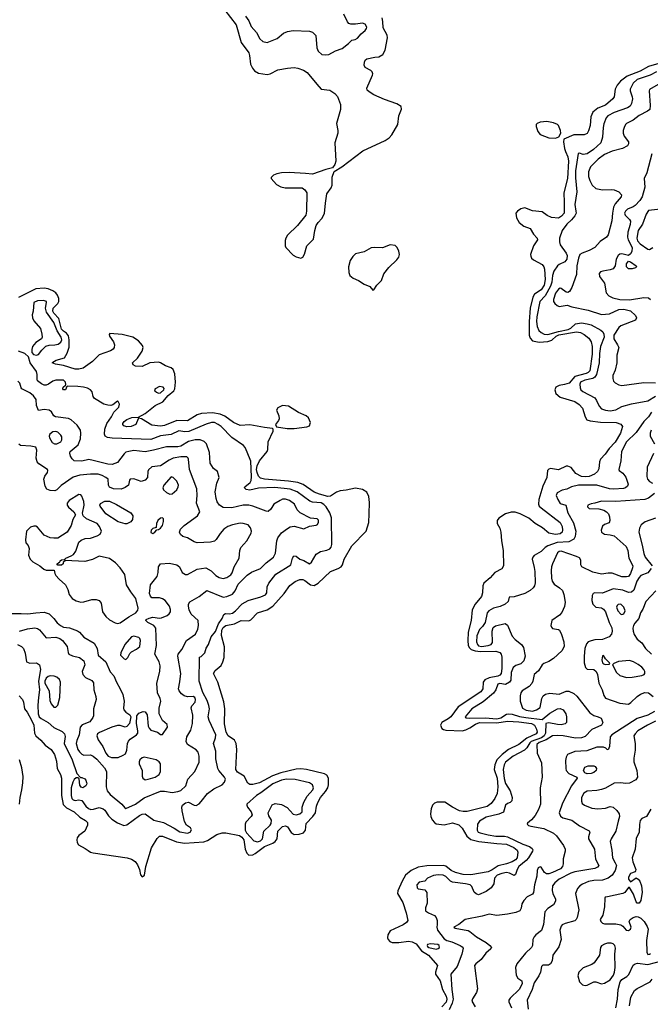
# Model space of a CAD drawing. Extents: x 1173029 to 1307123, y 522559 to 678521.
# Tile 376 of 623: x 1264659 to 1271222, y 566622 to 576867. Entities that reach past the tile are written whole.
import ezdxf

# ---------------------------------------------------------------- set-up
doc = ezdxf.new("R2010")
doc.units = 0

msp = doc.modelspace()

# ---------------------------------------------------------------- linework, layer by layer
at = {"layer": '0CON10XD'}
for points in [[(1266794, 576965), (1266910, 576815), (1266965, 576631), (1267043, 576523), (1267052, 576495), (1267060, 576405), (1267082, 576362), (1267104, 576335), (1267145, 576310), (1267235, 576295), (1267266, 576304), (1267345, 576344), (1267445, 576363), (1267515, 576368), (1267555, 576362), (1267613, 576343), (1267649, 576319), (1267752, 576195), (1267795, 576145), (1267885, 576132), (1267940, 576100), (1267965, 576066), (1267996, 575986), (1267997, 575933), (1267956, 575785), (1267971, 575715), (1267969, 575685), (1267937, 575585), (1267948, 575395), (1267940, 575360), (1267913, 575327), (1267845, 575309), (1267705, 575258), (1267635, 575268), (1267465, 575276), (1267385, 575274), (1267335, 575263), (1267302, 575248), (1267276, 575225), (1267276, 575215), (1267332, 575152), (1267375, 575128), (1267422, 575118), (1267598, 575118), (1267627, 575097), (1267647, 575065), (1267645, 574875), (1267636, 574834), (1267549, 574725), (1267447, 574625), (1267428, 574595), (1267421, 574569), (1267422, 574515), (1267429, 574495), (1267505, 574417), (1267535, 574398), (1267585, 574387), (1267605, 574396), (1267622, 574428), (1267647, 574515), (1267716, 574584), (1267729, 574675), (1267745, 574725), (1267764, 574756), (1267805, 574797), (1267831, 574849), (1267842, 574958), (1267856, 575055), (1267901, 575119), (1267911, 575145), (1267912, 575228), (1267933, 575287), (1268010, 575335), (1268229, 575501), (1268461, 575609), (1268504, 575636), (1268532, 575668), (1268596, 575775), (1268604, 575866), (1268633, 575935), (1268628, 575965), (1268585, 575993), (1268457, 576037), (1268345, 576086), (1268295, 576117)], [(1267008, 576905), (1267042, 576855), (1267069, 576795), (1267125, 576732), (1267157, 576667), (1267190, 576640), (1267235, 576630), (1267338, 576672), (1267405, 576727), (1267445, 576745), (1267505, 576753), (1267675, 576749), (1267706, 576736), (1267742, 576702), (1267750, 576575), (1267765, 576539), (1267803, 576505), (1267845, 576500), (1267877, 576503), (1267945, 576542), (1268015, 576567), (1268080, 576620), (1268115, 576653), (1268149, 576661), (1268175, 576676), (1268211, 576719), (1268255, 576756), (1268269, 576775), (1268270, 576790), (1268255, 576819), (1268225, 576832), (1268155, 576821), (1268105, 576820), (1268085, 576827), (1268069, 576845), (1268031, 576925)], [(1268295, 576117), (1268276, 576135), (1268271, 576155), (1268332, 576288), (1268334, 576305), (1268327, 576325), (1268315, 576337), (1268255, 576370), (1268244, 576395), (1268246, 576425), (1268255, 576444), (1268272, 576458), (1268355, 576478), (1268398, 576482), (1268439, 576505), (1268461, 576549), (1268488, 576678), (1268484, 576705), (1268443, 576783), (1268439, 576849), (1268430, 576885)], [(1271359, 576425), (1271205, 576381), (1271115, 576331), (1270982, 576278)], [(1270982, 576278), (1270913, 576227), (1270876, 576184), (1270855, 576145), (1270847, 576065), (1270833, 576045), (1270755, 575979), (1270675, 575945), (1270624, 575906), (1270602, 575855), (1270595, 575765), (1270579, 575711), (1270565, 575684), (1270535, 575669), (1270425, 575670), (1270323, 575625), (1270319, 575595), (1270330, 575525), (1270338, 575495), (1270365, 575439), (1270371, 575395), (1270359, 575215), (1270322, 575065), (1270327, 574967), (1270324, 574855), (1270299, 574821), (1270265, 574803), (1270195, 574810), (1270150, 574830), (1270095, 574867), (1269995, 574878), (1269915, 574909), (1269875, 574900), (1269839, 574875), (1269822, 574855), (1269830, 574805), (1269858, 574755), (1269905, 574720), (1269973, 574693), (1270006, 574636), (1270044, 574595), (1270048, 574575), (1270005, 574515), (1269976, 574425), (1269977, 574405), (1269987, 574385), (1270005, 574369), (1270098, 574318), (1270114, 574294), (1270121, 574271), (1270129, 574165), (1270117, 574105), (1270085, 574055), (1270018, 574012), (1270000, 573980), (1269973, 573867), (1269960, 573725), (1269962, 573585), (1269973, 573553), (1269995, 573527), (1270065, 573510), (1270155, 573517), (1270197, 573533), (1270244, 573575), (1270271, 573589), (1270455, 573618), (1270495, 573611), (1270535, 573592), (1270582, 573552), (1270606, 573515), (1270617, 573465), (1270617, 573385), (1270592, 573215), (1270574, 573196), (1270555, 573186), (1270437, 573153), (1270376, 573084), (1270329, 573071), (1270275, 573061), (1270238, 573042), (1270227, 573015), (1270239, 572979), (1270285, 572939), (1270435, 572895), (1270483, 572863), (1270516, 572825), (1270543, 572733), (1270563, 572703), (1270595, 572692), (1270705, 572679), (1270866, 572676), (1270917, 572657), (1270932, 572635), (1270913, 572565), (1270858, 572472), (1270794, 572406), (1270753, 572347), (1270704, 572295), (1270693, 572265), (1270687, 572195), (1270673, 572165), (1270642, 572138), (1270585, 572115), (1270545, 572109), (1270506, 572115), (1270446, 572145), (1270397, 572207), (1270365, 572223), (1270345, 572220), (1270265, 572184), (1270185, 572196), (1270165, 572189), (1270152, 572175), (1270145, 572105), (1270103, 572015), (1270063, 571875), (1270058, 571825), (1270067, 571805), (1270087, 571787), (1270285, 571635), (1270304, 571595), (1270309, 571555), (1270303, 571535), (1270285, 571518), (1270235, 571510), (1270167, 571525), (1270101, 571581), (1270025, 571624), (1269959, 571679), (1269867, 571727), (1269815, 571744), (1269775, 571742), (1269715, 571725), (1269645, 571680), (1269627, 571655), (1269627, 571625), (1269655, 571575), (1269665, 571535), (1269672, 571445), (1269689, 571345), (1269695, 571185), (1269677, 571153), (1269605, 571114), (1269555, 571058), (1269491, 571005), (1269478, 570975), (1269475, 570905), (1269464, 570866), (1269398, 570785), (1269369, 570725), (1269358, 570615), (1269328, 570495), (1269322, 570405), (1269328, 570358), (1269337, 570335), (1269359, 570315), (1269400, 570300), (1269455, 570294), (1269615, 570296), (1269655, 570282), (1269669, 570265), (1269676, 570235), (1269677, 570115), (1269669, 570065), (1269655, 570046), (1269635, 570035), (1269545, 570019), (1269501, 569999), (1269483, 569975), (1269478, 569905), (1269457, 569873), (1269223, 569717), (1269147, 569615), (1269118, 569592), (1269054, 569556), (1269039, 569525), (1269052, 569492), (1269070, 569480), (1269095, 569474), (1269265, 569469), (1269302, 569478), (1269345, 569499), (1269402, 569538), (1269445, 569553), (1269625, 569551), (1269735, 569567), (1269855, 569562), (1269985, 569545), (1270017, 569525), (1270037, 569485), (1270044, 569455), (1270035, 569435), (1269937, 569393), (1269855, 569325), (1269746, 569274), (1269679, 569221), (1269625, 569165), (1269605, 569115), (1269597, 569065), (1269627, 568975), (1269636, 568885), (1269627, 568815), (1269605, 568765), (1269565, 568713), (1269525, 568682), (1269315, 568627), (1269275, 568627), (1269235, 568637), (1269163, 568673), (1269085, 568726), (1269005, 568727), (1268975, 568715), (1268955, 568694), (1268940, 568655), (1268934, 568605), (1268938, 568575), (1268953, 568543), (1268975, 568515), (1268995, 568501), (1269075, 568490), (1269165, 568511), (1269230, 568490), (1269264, 568454), (1269311, 568371), (1269355, 568337), (1269436, 568316), (1269625, 568296), (1269725, 568289), (1269802, 568255), (1269835, 568227), (1269842, 568205), (1269835, 568145), (1269818, 568125), (1269785, 568106), (1269725, 568083), (1269638, 568062), (1269575, 568020), (1269535, 568002), (1269355, 567970), (1269275, 567973), (1269195, 567992), (1269149, 568015), (1269095, 568058), (1269065, 568068), (1268895, 568064), (1268805, 568049), (1268732, 568015), (1268675, 567965), (1268638, 567905), (1268593, 567803), (1268590, 567775), (1268645, 567683), (1268681, 567575), (1268698, 567495), (1268684, 567475), (1268651, 567449), (1268515, 567388), (1268491, 567345), (1268487, 567315), (1268492, 567295), (1268510, 567275), (1268535, 567266), (1268605, 567265), (1268705, 567279), (1268745, 567274), (1268785, 567252), (1268840, 567180), (1268915, 567135), (1269008, 567025), (1268985, 566958), (1268988, 566935), (1269036, 566865), (1269058, 566775), (1269097, 566707), (1269105, 566675), (1269098, 566645), (1269053, 566595)], [(1271287, 576323), (1271219, 576291), (1271085, 576243), (1271042, 576208), (1271012, 576145), (1271012, 576125), (1271035, 576065), (1271037, 576045), (1271028, 575995), (1271013, 575967), (1270985, 575948), (1270845, 575902), (1270781, 575865), (1270764, 575845), (1270738, 575782), (1270730, 575745), (1270726, 575644), (1270707, 575585), (1270631, 575515), (1270565, 575472), (1270523, 575463), (1270485, 575477), (1270472, 575475), (1270442, 575295), (1270443, 575223), (1270458, 575075), (1270436, 574945), (1270448, 574875), (1270450, 574855), (1270435, 574825), (1270403, 574785), (1270355, 574741), (1270305, 574675), (1270278, 574595), (1270277, 574557), (1270284, 574525), (1270348, 574438), (1270356, 574415), (1270355, 574375), (1270334, 574346), (1270275, 574320), (1270255, 574305), (1270218, 574252), (1270204, 574206), (1270198, 574135), (1270184, 574095), (1270127, 573995), (1270071, 573935), (1270040, 573775), (1270038, 573725), (1270046, 573676), (1270063, 573633), (1270085, 573611), (1270116, 573596), (1270155, 573591), (1270266, 573624), (1270367, 573643), (1270395, 573657), (1270445, 573701), (1270505, 573711), (1270564, 573704), (1270605, 573691), (1270707, 573637), (1270729, 573619), (1270740, 573595), (1270741, 573565), (1270702, 573468), (1270692, 573395), (1270689, 573295), (1270661, 573175), (1270645, 573148), (1270625, 573135), (1270539, 573115), (1270496, 573095), (1270488, 573075), (1270491, 573035), (1270500, 573015), (1270519, 572999), (1270643, 572933), (1270663, 572905), (1270690, 572845), (1270715, 572819), (1270755, 572805), (1270805, 572798), (1270865, 572808), (1270925, 572841), (1271025, 572871), (1271195, 572900), (1271275, 572948)], [(1271376, 576234), (1271215, 576141), (1271209, 576125), (1271220, 575975), (1271216, 575934), (1271194, 575916), (1271105, 575871), (1271045, 575823), (1270976, 575785), (1270964, 575775), (1270949, 575745), (1270939, 575715), (1270939, 575685), (1270951, 575655), (1270994, 575595), (1270996, 575575), (1270984, 575555), (1270934, 575526), (1270825, 575498), (1270745, 575463), (1270678, 575415), (1270600, 575335), (1270580, 575285), (1270580, 575235), (1270592, 575195), (1270618, 575145), (1270655, 575109), (1270725, 575095), (1270815, 575101), (1270845, 575097), (1270895, 575074), (1270921, 575045), (1270918, 575025), (1270858, 574952), (1270839, 574915), (1270827, 574855), (1270822, 574775), (1270782, 574628), (1270765, 574604), (1270700, 574560), (1270644, 574495), (1270585, 574464), (1270512, 574438), (1270488, 574422), (1270474, 574386), (1270458, 574305), (1270453, 574215), (1270405, 574081), (1270380, 574040), (1270365, 574027), (1270345, 574031), (1270295, 574069), (1270285, 574072), (1270265, 574062), (1270235, 574022), (1270216, 573956), (1270215, 573935), (1270228, 573915), (1270253, 573893), (1270275, 573884), (1270356, 573896), (1270405, 573880), (1270575, 573844), (1270715, 573799), (1270797, 573805), (1270895, 573851), (1270945, 573854), (1271016, 573836), (1271069, 573789), (1271080, 573765), (1271069, 573741), (1270915, 573683), (1270895, 573665), (1270842, 573585), (1270842, 573545), (1270882, 573485), (1270893, 573455), (1270875, 573375), (1270873, 573295), (1270855, 573220), (1270832, 573165), (1270832, 573132), (1270839, 573105), (1270857, 573087), (1270895, 573068), (1270925, 573062), (1271155, 573091), (1271275, 573089)], [(1270235, 575634), (1270271, 575649), (1270290, 575685), (1270287, 575715), (1270266, 575765), (1270256, 575775), (1270215, 575795), (1270145, 575807), (1270075, 575800), (1270044, 575786), (1270034, 575775), (1270034, 575755), (1270052, 575705), (1270075, 575671), (1270165, 575636), (1270235, 575634)], [(1271238, 575472), (1271185, 575275), (1271159, 575215), (1271164, 575125), (1271137, 575025), (1271113, 574987), (1271065, 574933), (1271042, 574918), (1270985, 574894), (1270963, 574875), (1270954, 574855), (1270962, 574832), (1271007, 574787), (1271015, 574770), (1271014, 574735), (1270987, 574655), (1270984, 574605), (1270993, 574575), (1271035, 574498), (1271030, 574455), (1271015, 574430), (1270996, 574414), (1270925, 574432), (1270905, 574427), (1270887, 574413), (1270866, 574375), (1270858, 574305), (1270835, 574275), (1270805, 574263), (1270729, 574251), (1270705, 574242), (1270689, 574225), (1270692, 574195), (1270744, 574125), (1270762, 574025), (1270792, 573995), (1270833, 573973), (1270905, 573956), (1271005, 573952), (1271155, 573978), (1271205, 573974), (1271224, 573955)], [(1271361, 574899), (1271205, 574881), (1271179, 574845), (1271140, 574740), (1271095, 574675), (1271081, 574595), (1271090, 574565), (1271115, 574533), (1271198, 574478), (1271215, 574477), (1271248, 574495)], [(1268335, 574051), (1268345, 574057), (1268375, 574105), (1268425, 574154), (1268449, 574221), (1268501, 574289), (1268583, 574367), (1268604, 574395), (1268610, 574425), (1268605, 574459), (1268587, 574497), (1268565, 574517), (1268515, 574525), (1268435, 574492), (1268355, 574498), (1268318, 574492), (1268245, 574450), (1268155, 574430), (1268126, 574404), (1268099, 574361), (1268080, 574295), (1268085, 574235), (1268096, 574205), (1268128, 574178), (1268184, 574154), (1268245, 574115), (1268302, 574092), (1268335, 574051)], [(1271035, 574275), (1270996, 574275), (1270975, 574295), (1270975, 574325), (1270995, 574353), (1271015, 574348), (1271074, 574305), (1271078, 574295), (1271069, 574285), (1271035, 574275)], [(1264653, 569833), (1264688, 569795), (1264700, 569765), (1264707, 569697), (1264735, 569661), (1264780, 569580), (1264807, 569525), (1264814, 569444), (1264825, 569415), (1264880, 569370), (1264925, 569318), (1264987, 569275), (1265021, 569221), (1265043, 569153), (1265047, 569075), (1265083, 569013), (1265095, 568975), (1265094, 568794), (1265112, 568702), (1265146, 568666), (1265225, 568625), (1265285, 568569), (1265344, 568535), (1265364, 568514), (1265365, 568485), (1265337, 568425), (1265273, 568377), (1265258, 568355), (1265253, 568335), (1265257, 568305), (1265272, 568282), (1265341, 568245), (1265371, 568221), (1265395, 568205), (1265425, 568197), (1265777, 568147), (1265824, 568134), (1265859, 568109), (1265884, 568075), (1265906, 568025), (1265915, 567968), (1265935, 567949), (1265957, 567965), (1265971, 568055), (1266030, 568250), (1266091, 568349), (1266115, 568372), (1266145, 568371), (1266292, 568312), (1266375, 568299), (1266575, 568314), (1266615, 568326), (1266712, 568388), (1266765, 568408), (1266805, 568407), (1266945, 568379), (1266972, 568362), (1266991, 568335), (1267005, 568235), (1267021, 568195), (1267045, 568175), (1267085, 568177), (1267110, 568190), (1267206, 568265), (1267292, 568298), (1267319, 568315), (1267338, 568345), (1267346, 568425), (1267395, 568473), (1267425, 568478), (1267445, 568470), (1267485, 568409), (1267515, 568389), (1267569, 568391), (1267613, 568405), (1267632, 568435), (1267640, 568505), (1267708, 568575), (1267738, 568615), (1267747, 568685), (1267761, 568721), (1267791, 568775), (1267842, 568835), (1267865, 568875), (1267872, 568905), (1267874, 568975), (1267857, 569007), (1267832, 569022), (1267644, 569064), (1267585, 569071), (1267535, 569068), (1267375, 569032), (1267290, 569000), (1267155, 568928), (1267085, 568908), (1267055, 568908), (1267033, 568923), (1266995, 568995), (1266927, 569037), (1266908, 569065), (1266917, 569275), (1266913, 569337), (1266895, 569370), (1266830, 569415), (1266809, 569455), (1266789, 569539), (1266794, 569695), (1266785, 569769), (1266720, 569975), (1266676, 570065), (1266693, 570095), (1266755, 570149), (1266774, 570186), (1266788, 570232), (1266792, 570342), (1266759, 570459), (1266763, 570515), (1266775, 570542), (1266805, 570562), (1266895, 570582), (1266965, 570616), (1267045, 570612), (1267066, 570624), (1267135, 570694), (1267235, 570726), (1267295, 570765), (1267413, 570895), (1267470, 570980), (1267525, 571022), (1267575, 571042), (1267605, 571042), (1267625, 571033), (1267685, 570985), (1267725, 570981), (1267764, 571005), (1267893, 571127), (1267975, 571155), (1268005, 571175), (1268018, 571195), (1268037, 571255), (1268116, 571394), (1268265, 571546), (1268294, 571635), (1268297, 571725), (1268300, 571845), (1268294, 571905), (1268270, 571950), (1268225, 571979), (1268155, 571994), (1268055, 571972), (1267995, 571966), (1267955, 571952), (1267895, 571909), (1267865, 571905), (1267779, 571929), (1267722, 571952), (1267610, 572030), (1267552, 572052), (1267457, 572067), (1267207, 572087), (1267165, 572098), (1267145, 572116), (1267129, 572155), (1267125, 572185), (1267131, 572225), (1267154, 572276), (1267235, 572375), (1267242, 572395), (1267246, 572475), (1267297, 572585), (1267298, 572605), (1267290, 572615), (1267205, 572622), (1267055, 572652), (1266955, 572644), (1266885, 572675), (1266795, 572741), (1266745, 572761), (1266665, 572775), (1266551, 572769), (1266505, 572755), (1266406, 572694), (1266295, 572695), (1266165, 572646), (1266125, 572638), (1266035, 572647), (1265925, 572714), (1265895, 572720), (1265890, 572715), (1265866, 572655), (1265818, 572635), (1265775, 572631), (1265742, 572642), (1265731, 572655), (1265731, 572665), (1265746, 572685), (1265775, 572708), (1265825, 572728), (1265895, 572730), (1265965, 572771), (1266067, 572853), (1266149, 572891), (1266205, 572955), (1266262, 573005), (1266273, 573027), (1266282, 573095), (1266273, 573183), (1266256, 573226), (1266235, 573243), (1266177, 573267), (1266125, 573297), (1266105, 573302), (1266012, 573298), (1265935, 573260), (1265865, 573262), (1265839, 573275), (1265832, 573298), (1265885, 573345), (1265932, 573418), (1265944, 573455), (1265938, 573478), (1265896, 573526), (1265835, 573564), (1265725, 573590), (1265597, 573603), (1265589, 573591), (1265592, 573575), (1265635, 573515), (1265647, 573485), (1265643, 573457), (1265630, 573440), (1265605, 573423), (1265485, 573379), (1265415, 573312), (1265319, 573241), (1265275, 573232), (1265235, 573232), (1265115, 573270), (1265032, 573282), (1264998, 573295), (1265003, 573305), (1265037, 573325), (1265125, 573350), (1265154, 573396), (1265172, 573458), (1265175, 573535), (1265168, 573578), (1265146, 573606), (1265115, 573626), (1265095, 573648), (1265067, 573757), (1265015, 573815), (1265005, 573835), (1265006, 573865), (1265055, 573913), (1265067, 573935), (1265066, 573965), (1265052, 574002), (1265035, 574025), (1265005, 574045), (1264955, 574065), (1264915, 574073), (1264825, 574065), (1264645, 573975)], [(1264835, 573376), (1264855, 573384), (1264890, 573430), (1264930, 573470), (1264965, 573481), (1265024, 573484), (1265058, 573492), (1265088, 573512), (1265098, 573535), (1265089, 573565), (1265048, 573628), (1265015, 573715), (1264937, 573825), (1264928, 573865), (1264939, 573925), (1264936, 573935), (1264905, 573945), (1264845, 573942), (1264806, 573925), (1264799, 573835), (1264790, 573795), (1264793, 573765), (1264807, 573735), (1264875, 573655), (1264889, 573595), (1264891, 573565), (1264884, 573546), (1264825, 573509), (1264793, 573465), (1264784, 573435), (1264786, 573405), (1264803, 573383), (1264835, 573376)], [(1264635, 570365), (1264679, 570345), (1264697, 570325), (1264715, 570275), (1264731, 570185), (1264765, 570170), (1264835, 570175), (1264864, 570154), (1264875, 570105), (1264856, 569985), (1264866, 569895), (1264854, 569815), (1264846, 569735), (1264850, 569645), (1264860, 569615), (1264883, 569595), (1264954, 569555), (1265014, 569504), (1265099, 569459), (1265125, 569436), (1265132, 569408), (1265122, 569335), (1265205, 569165), (1265253, 569023), (1265292, 568982), (1265305, 568982), (1265335, 568967), (1265347, 568955), (1265355, 568930), (1265356, 568915), (1265347, 568895), (1265315, 568873), (1265300, 568880), (1265284, 568904), (1265278, 568968), (1265268, 568978), (1265245, 568980), (1265225, 568962), (1265210, 568935), (1265195, 568875), (1265193, 568795), (1265202, 568765), (1265215, 568750), (1265235, 568743), (1265275, 568750), (1265305, 568744), (1265348, 568685), (1265375, 568660), (1265399, 568649), (1265427, 568653), (1265485, 568669), (1265527, 568655), (1265545, 568641), (1265583, 568585), (1265618, 568548), (1265675, 568510), (1265743, 568483), (1265775, 568489), (1265905, 568587), (1265935, 568601), (1265965, 568605), (1266055, 568538), (1266155, 568513), (1266266, 568456), (1266325, 568417), (1266405, 568402), (1266434, 568415), (1266447, 568437), (1266435, 568459), (1266395, 568486), (1266375, 568525), (1266348, 568635), (1266347, 568675), (1266353, 568695), (1266385, 568720), (1266414, 568726), (1266475, 568694), (1266495, 568692), (1266525, 568708), (1266547, 568733), (1266614, 568815), (1266680, 568865), (1266765, 568906), (1266791, 568935), (1266799, 568965), (1266791, 568985), (1266731, 569055), (1266721, 569075), (1266701, 569175), (1266699, 569255), (1266676, 569335), (1266698, 569395), (1266700, 569425), (1266630, 569575), (1266622, 569615), (1266634, 569695), (1266628, 569732), (1266609, 569785), (1266565, 569866), (1266528, 569985), (1266530, 570235), (1266548, 570242), (1266585, 570280), (1266601, 570329), (1266624, 570366), (1266653, 570445), (1266698, 570502), (1266728, 570582), (1266765, 570635), (1266785, 570677), (1266802, 570688), (1266844, 570684), (1266875, 570692), (1266905, 570715), (1266975, 570789), (1267035, 570825), (1267167, 570863), (1267216, 570884), (1267232, 570905), (1267234, 570965), (1267250, 571005), (1267323, 571097), (1267480, 571195), (1267498, 571265), (1267513, 571287), (1267535, 571284), (1267573, 571255), (1267615, 571239), (1267675, 571204), (1267695, 571221), (1267744, 571305), (1267791, 571335), (1267855, 571347), (1267885, 571360), (1267901, 571379), (1267908, 571405), (1267903, 571683), (1267887, 571735), (1267848, 571798), (1267824, 571824), (1267795, 571839), (1267707, 571847), (1267677, 571857), (1267546, 571956), (1267475, 571983), (1267315, 571999), (1267145, 571991), (1267055, 571971), (1267015, 571979), (1267000, 571995), (1267001, 572005), (1267058, 572052), (1267067, 572073), (1267071, 572109), (1267064, 572274), (1267026, 572366), (1267004, 572414), (1266987, 572437), (1266865, 572518), (1266754, 572634), (1266726, 572656), (1266685, 572675), (1266655, 572675), (1266600, 572660), (1266419, 572581), (1266378, 572578), (1266315, 572590), (1266235, 572552), (1266125, 572536), (1266025, 572500), (1265622, 572512), (1265571, 572521), (1265548, 572535), (1265540, 572555), (1265545, 572605), (1265565, 572665), (1265614, 572735), (1265638, 572782), (1265691, 572835), (1265697, 572865), (1265685, 572894), (1265675, 572899), (1265629, 572861), (1265607, 572853), (1265575, 572855), (1265535, 572868), (1265436, 572925), (1265422, 572945), (1265414, 572995), (1265396, 573015), (1265363, 573033), (1265323, 573043), (1265265, 573052), (1265157, 573053), (1265150, 573050), (1265136, 573015), (1265115, 573014), (1265108, 573025), (1265112, 573045), (1265137, 573063), (1265139, 573071), (1265134, 573095), (1265115, 573116), (1265035, 573117), (1265004, 573106), (1264957, 573073), (1264935, 573065), (1264915, 573065), (1264885, 573078), (1264845, 573108), (1264839, 573125), (1264842, 573175), (1264835, 573205), (1264767, 573295), (1264749, 573359), (1264712, 573392), (1264645, 573417)], [(1264655, 570504), (1264741, 570529), (1264815, 570538), (1264845, 570533), (1264865, 570519), (1264935, 570436), (1265035, 570442), (1265075, 570428), (1265105, 570408), (1265154, 570345), (1265162, 570282), (1265170, 570265), (1265207, 570247), (1265281, 570231), (1265325, 570196), (1265335, 570155), (1265310, 570085), (1265315, 570055), (1265343, 570023), (1265410, 569990), (1265428, 569968), (1265432, 569895), (1265452, 569825), (1265453, 569795), (1265428, 569695), (1265426, 569625), (1265419, 569605), (1265387, 569563), (1265310, 569530), (1265288, 569505), (1265279, 569425), (1265253, 569367), (1265247, 569335), (1265265, 569275), (1265280, 569250), (1265305, 569225), (1265325, 569215), (1265395, 569217), (1265425, 569205), (1265463, 569173), (1265543, 569083), (1265562, 569045), (1265559, 568885), (1265570, 568845), (1265601, 568805), (1265722, 568705), (1265754, 568665), (1265765, 568661), (1265865, 568703), (1265955, 568769), (1266125, 568839), (1266165, 568839), (1266245, 568826), (1266305, 568835), (1266335, 568848), (1266388, 568895), (1266409, 568965), (1266480, 569045), (1266525, 569140), (1266528, 569205), (1266516, 569246), (1266495, 569269), (1266405, 569325), (1266390, 569355), (1266397, 569405), (1266439, 569475), (1266457, 569545), (1266462, 569632), (1266442, 569708), (1266451, 569729), (1266485, 569766), (1266490, 569795), (1266482, 569815), (1266465, 569826), (1266405, 569820), (1266372, 569832), (1266342, 569852), (1266317, 569885), (1266311, 569905), (1266327, 569977), (1266336, 570064), (1266305, 570245), (1266308, 570265), (1266345, 570315), (1266395, 570408), (1266488, 570475), (1266513, 570527), (1266519, 570565), (1266516, 570615), (1266445, 570681), (1266421, 570725), (1266414, 570766), (1266417, 570785), (1266431, 570809), (1266525, 570864), (1266605, 570929), (1266775, 570860), (1266816, 570864), (1266875, 570890), (1266902, 570925), (1266932, 570995), (1267025, 571088), (1267071, 571119), (1267165, 571155), (1267225, 571215), (1267302, 571275), (1267320, 571315), (1267334, 571445), (1267344, 571475), (1267385, 571529), (1267447, 571573), (1267475, 571590), (1267515, 571598), (1267615, 571571), (1267676, 571596), (1267745, 571608), (1267759, 571615), (1267770, 571640), (1267768, 571658), (1267755, 571674), (1267685, 571680), (1267577, 571737), (1267546, 571766), (1267519, 571825), (1267468, 571865), (1267425, 571879), (1267395, 571877), (1267369, 571865), (1267304, 571825), (1267274, 571775), (1267245, 571751), (1267225, 571753), (1267085, 571806), (1267045, 571816), (1266985, 571815), (1266865, 571788), (1266775, 571793), (1266738, 571815), (1266715, 571849), (1266703, 571885), (1266693, 571955), (1266709, 572045), (1266734, 572105), (1266718, 572165), (1266675, 572197), (1266642, 572252), (1266633, 572365), (1266604, 572454), (1266579, 572479), (1266536, 572496), (1266485, 572495), (1266415, 572478), (1266335, 572431), (1266305, 572421), (1266185, 572424), (1266053, 572387), (1265965, 572372), (1265845, 572383), (1265795, 572375), (1265765, 572366), (1265745, 572350), (1265675, 572261), (1265620, 572240), (1265575, 572241), (1265425, 572282), (1265378, 572292), (1265305, 572274), (1265227, 572277), (1265206, 572296), (1265189, 572325), (1265180, 572355), (1265185, 572375), (1265268, 572442), (1265291, 572505), (1265295, 572565), (1265290, 572595), (1265258, 572648), (1265194, 572704), (1265167, 572717), (1265030, 572735), (1265015, 572746), (1264988, 572788), (1264965, 572803), (1264915, 572810), (1264855, 572802), (1264834, 572854), (1264829, 572915), (1264803, 572953), (1264764, 572984), (1264682, 573025), (1264674, 573035), (1264661, 573085), (1264641, 573105)], [(1266105, 572980), (1266125, 572983), (1266160, 573015), (1266161, 573031), (1266152, 573042), (1266115, 573049), (1266068, 573025), (1266062, 573015), (1266066, 573006), (1266082, 572992), (1266105, 572980)], [(1267443, 572613), (1267515, 572615), (1267648, 572632), (1267675, 572642), (1267684, 572675), (1267665, 572726), (1267640, 572745), (1267561, 572781), (1267455, 572845), (1267395, 572853), (1267345, 572830), (1267331, 572805), (1267356, 572745), (1267359, 572715), (1267353, 572695), (1267322, 572655), (1267330, 572630), (1267443, 572613)], [(1271236, 572784), (1271205, 572735), (1271154, 572686), (1271075, 572573), (1270975, 572475), (1270924, 572375), (1270916, 572276), (1270893, 572185), (1270898, 572175), (1270935, 572149), (1270967, 572107), (1270990, 572035), (1270986, 572015), (1270964, 571996), (1270942, 571988), (1270841, 571981), (1270796, 571986), (1270665, 572022), (1270475, 572022), (1270402, 572008), (1270355, 571981), (1270305, 571970), (1270252, 571945), (1270244, 571916), (1270259, 571875), (1270285, 571834), (1270344, 571814), (1270364, 571735), (1270422, 571632), (1270448, 571545), (1270440, 571490), (1270425, 571463), (1270375, 571435), (1270254, 571426), (1270157, 571393), (1270129, 571375), (1270085, 571334), (1270015, 571291), (1269999, 571275), (1269993, 571255), (1270013, 571167), (1270020, 571125), (1270024, 571006), (1270017, 570975), (1270004, 570956), (1269973, 570927), (1269915, 570898), (1269805, 570863), (1269752, 570858), (1269742, 570815), (1269712, 570785), (1269660, 570760), (1269591, 570745), (1269540, 570715), (1269524, 570695), (1269502, 570595), (1269476, 570554), (1269445, 570522), (1269415, 570455), (1269413, 570395), (1269424, 570365), (1269435, 570352), (1269465, 570346), (1269535, 570355), (1269565, 570365), (1269580, 570385), (1269575, 570505), (1269586, 570544), (1269611, 570559), (1269710, 570585), (1269735, 570568), (1269784, 570454), (1269817, 570417), (1269880, 570365), (1269903, 570335), (1269918, 570245), (1269906, 570195), (1269875, 570166), (1269822, 570148), (1269793, 570125), (1269773, 570075), (1269770, 569995), (1269758, 569975), (1269715, 569950), (1269655, 569959), (1269636, 569954), (1269615, 569895), (1269589, 569861), (1269481, 569769), (1269364, 569695), (1269294, 569614), (1269302, 569602), (1269338, 569598), (1269505, 569603), (1269625, 569593), (1269665, 569603), (1269725, 569641), (1269745, 569644), (1269785, 569642), (1269862, 569618), (1269925, 569605), (1270095, 569584), (1270175, 569653), (1270255, 569695), (1270285, 569700), (1270314, 569685), (1270342, 569645), (1270349, 569615), (1270350, 569555), (1270335, 569539), (1270295, 569530), (1270255, 569532), (1270165, 569550), (1270136, 569544), (1270131, 569445), (1270116, 569414), (1270088, 569395), (1269982, 569358), (1269967, 569343), (1269938, 569292), (1269914, 569266), (1269796, 569205), (1269715, 569140), (1269702, 569115), (1269691, 569065), (1269700, 568970)], [(1265045, 572453), (1265086, 572475), (1265096, 572496), (1265098, 572525), (1265088, 572545), (1265055, 572574), (1265035, 572581), (1265005, 572578), (1264973, 572555), (1264966, 572535), (1264969, 572515), (1264998, 572468), (1265020, 572455), (1265045, 572453)], [(1271231, 572595), (1271222, 572565), (1271221, 572535), (1271264, 572455)], [(1264577, 570687), (1264675, 570690), (1264745, 570685), (1264825, 570697), (1264915, 570701), (1264964, 570684), (1265014, 570635), (1265050, 570590), (1265082, 570565), (1265115, 570548), (1265178, 570538), (1265259, 570509), (1265281, 570495), (1265325, 570441), (1265435, 570379), (1265464, 570325), (1265475, 570255), (1265555, 570185), (1265601, 570081), (1265640, 570040), (1265665, 569975), (1265706, 569906), (1265733, 569845), (1265747, 569775), (1265739, 569705), (1265744, 569685), (1265765, 569662), (1265804, 569634), (1265816, 569614), (1265800, 569545), (1265775, 569512), (1265755, 569507), (1265705, 569522), (1265675, 569523), (1265617, 569505), (1265488, 569452), (1265467, 569435), (1265460, 569415), (1265475, 569374), (1265524, 569304), (1265555, 569235), (1265580, 569205), (1265615, 569189), (1265685, 569191), (1265737, 569213), (1265760, 569230), (1265775, 569265), (1265781, 569335), (1265790, 569360), (1265808, 569382), (1265875, 569426), (1265888, 569445), (1265889, 569469), (1265874, 569545), (1265878, 569622), (1265900, 569650), (1265945, 569669), (1265965, 569664), (1265985, 569635), (1265996, 569516), (1266005, 569495), (1266024, 569474), (1266093, 569453), (1266125, 569428), (1266145, 569428), (1266197, 569507), (1266193, 569535), (1266144, 569575), (1266111, 569645), (1266109, 569705), (1266129, 569775), (1266122, 569805), (1266093, 569863), (1266087, 569965), (1266118, 570085), (1266120, 570145), (1266110, 570185), (1266065, 570265), (1266081, 570355), (1266077, 570535), (1266054, 570564), (1265992, 570595), (1265971, 570615), (1265974, 570626), (1266005, 570641), (1266045, 570649), (1266115, 570639), (1266135, 570642), (1266195, 570668), (1266216, 570685), (1266227, 570705), (1266229, 570729), (1266217, 570765), (1266174, 570824), (1266145, 570842), (1266115, 570851), (1266035, 570852), (1266019, 570869), (1266009, 570895), (1266020, 570985), (1266088, 571075), (1266100, 571115), (1266102, 571175), (1266125, 571204), (1266218, 571212), (1266295, 571195), (1266321, 571175), (1266349, 571115), (1266383, 571093), (1266405, 571094), (1266505, 571150), (1266595, 571164), (1266652, 571132), (1266699, 571085), (1266735, 571063), (1266775, 571052), (1266816, 571064), (1266855, 571092), (1266869, 571111), (1266892, 571175), (1266944, 571265), (1266951, 571345), (1266960, 571375), (1267023, 571445), (1267068, 571525), (1267073, 571545), (1267060, 571580), (1267035, 571612), (1266984, 571624), (1266955, 571628), (1266875, 571610), (1266826, 571594), (1266783, 571567), (1266745, 571522), (1266705, 571459), (1266685, 571441), (1266645, 571430), (1266505, 571423), (1266475, 571433), (1266405, 571475), (1266355, 571490), (1266331, 571511), (1266323, 571535), (1266334, 571565), (1266371, 571605), (1266509, 571705), (1266532, 571745), (1266500, 571835), (1266507, 571917), (1266504, 571985), (1266427, 572185), (1266416, 572295), (1266413, 572305), (1266397, 572317), (1266335, 572317), (1266255, 572303), (1266215, 572285), (1266125, 572225), (1266035, 572213), (1265998, 572182), (1265992, 572165), (1265988, 572105), (1265965, 572076), (1265923, 572063), (1265845, 572089), (1265810, 572085), (1265802, 572075), (1265792, 572025), (1265755, 571998), (1265715, 571983), (1265635, 571984), (1265594, 572004), (1265582, 572025), (1265578, 572085), (1265556, 572105), (1265516, 572126), (1265475, 572139), (1265395, 572139), (1265285, 572129), (1265215, 572107), (1265090, 572020), (1265045, 571975), (1265025, 571964), (1264975, 571967), (1264942, 571982), (1264923, 572015), (1264911, 572085), (1264921, 572119), (1264948, 572155), (1264952, 572175), (1264948, 572185), (1264857, 572247), (1264841, 572265), (1264829, 572305), (1264838, 572388), (1264825, 572418), (1264775, 572431), (1264667, 572437), (1264650, 572450)], [(1271255, 572354), (1271190, 572210), (1271185, 572115), (1271194, 572085), (1271212, 572062), (1271244, 572044)], [(1266221, 571931), (1266245, 571934), (1266294, 571976), (1266309, 572005), (1266312, 572025), (1266295, 572066), (1266255, 572102), (1266235, 572110), (1266160, 572025), (1266149, 571995), (1266156, 571975), (1266185, 571948), (1266221, 571931)], [(1265675, 570586), (1265705, 570592), (1265795, 570655), (1265866, 570695), (1265888, 570722), (1265892, 570745), (1265868, 570845), (1265814, 570915), (1265772, 570985), (1265753, 571095), (1265704, 571164), (1265657, 571215), (1265595, 571259), (1265485, 571285), (1265415, 571251), (1265335, 571230), (1265135, 571240), (1265112, 571218), (1265110, 571205), (1265095, 571190), (1265055, 571190), (1265050, 571195), (1265050, 571205), (1265065, 571220), (1265078, 571222), (1265080, 571235), (1265093, 571247), (1265125, 571250), (1265140, 571265), (1265195, 571287), (1265218, 571302), (1265243, 571337), (1265275, 571430), (1265298, 571452), (1265341, 571469), (1265395, 571474), (1265465, 571496), (1265495, 571515), (1265511, 571545), (1265491, 571595), (1265465, 571624), (1265355, 571675), (1265319, 571705), (1265314, 571734), (1265329, 571815), (1265325, 571855), (1265305, 571910), (1265294, 571924), (1265275, 571928), (1265173, 571865), (1265153, 571837), (1265154, 571815), (1265165, 571796), (1265223, 571745), (1265240, 571715), (1265212, 571665), (1265196, 571605), (1265154, 571535), (1265055, 571474), (1265015, 571471), (1264976, 571476), (1264913, 571503), (1264845, 571588), (1264825, 571598), (1264805, 571598), (1264772, 571588), (1264730, 571545), (1264720, 571455), (1264722, 571425), (1264747, 571395), (1264756, 571366), (1264752, 571295), (1264768, 571255), (1264796, 571226), (1264867, 571185), (1264909, 571149), (1264935, 571140), (1265018, 571138), (1265024, 571105), (1265034, 571085), (1265068, 571045), (1265137, 570985), (1265159, 570939), (1265175, 570885), (1265205, 570844), (1265245, 570819), (1265295, 570807), (1265325, 570809), (1265410, 570835), (1265455, 570835), (1265485, 570825), (1265507, 570795), (1265520, 570705), (1265555, 570656), (1265594, 570624), (1265653, 570593), (1265675, 570586)], [(1265755, 571620), (1265685, 571641), (1265555, 571725), (1265496, 571805), (1265493, 571817), (1265498, 571832), (1265545, 571856), (1265595, 571858), (1265665, 571824), (1265816, 571736), (1265836, 571705), (1265834, 571665), (1265817, 571643), (1265775, 571622), (1265755, 571620)], [(1271265, 571937), (1271205, 571888), (1271165, 571874), (1270865, 571855), (1270715, 571857), (1270645, 571836), (1270605, 571830), (1270572, 571815), (1270568, 571798), (1270585, 571782), (1270685, 571777), (1270737, 571765), (1270767, 571747), (1270786, 571725), (1270796, 571695), (1270800, 571655), (1270795, 571632), (1270745, 571614), (1270725, 571596), (1270710, 571555), (1270713, 571535), (1270745, 571513), (1270805, 571508), (1270845, 571495), (1270971, 571385), (1270987, 571345), (1270998, 571265), (1271039, 571185), (1271038, 571165), (1271015, 571105), (1270995, 571075), (1270975, 571069), (1270925, 571069), (1270825, 571107), (1270785, 571109), (1270715, 571099), (1270625, 571117), (1270511, 571175), (1270500, 571195), (1270498, 571245), (1270485, 571266), (1270455, 571281), (1270295, 571337), (1270275, 571335), (1270255, 571319), (1270205, 571205), (1270194, 571175), (1270190, 571135), (1270194, 571056), (1270201, 571025), (1270221, 570995), (1270276, 570956), (1270307, 570927), (1270323, 570885), (1270335, 570805), (1270328, 570762), (1270301, 570699), (1270278, 570672), (1270197, 570615), (1270188, 570565), (1270192, 570545), (1270205, 570532), (1270265, 570522), (1270278, 570515), (1270299, 570469), (1270322, 570395), (1270327, 570345), (1270301, 570299), (1270215, 570220), (1270165, 570189), (1270115, 570169), (1270098, 570155), (1270058, 570092), (1270012, 570055), (1270001, 569985), (1269990, 569960), (1269961, 569929), (1269889, 569885), (1269875, 569863), (1269869, 569831), (1269868, 569775), (1269892, 569705), (1269931, 569681), (1269995, 569672), (1270038, 569685), (1270075, 569711), (1270092, 569805), (1270108, 569832), (1270131, 569849), (1270175, 569860), (1270275, 569849), (1270345, 569879), (1270375, 569879), (1270425, 569857), (1270459, 569829), (1270594, 569654), (1270635, 569628), (1270680, 569615), (1270709, 569599), (1270729, 569555), (1270715, 569526), (1270615, 569481), (1270545, 569407), (1270505, 569395), (1270445, 569392), (1270314, 569414)], [(1266045, 571522), (1266066, 571535), (1266085, 571560), (1266105, 571564), (1266125, 571576), (1266145, 571604), (1266157, 571645), (1266154, 571674), (1266145, 571683), (1266125, 571682), (1266096, 571655), (1266084, 571625), (1266078, 571582), (1266045, 571574), (1266026, 571555), (1266025, 571530), (1266045, 571522)], [(1271275, 571681), (1271167, 571643), (1271128, 571612), (1271110, 571575), (1271103, 571533), (1271139, 571399), (1271153, 571313), (1271169, 571275), (1271240, 571185)], [(1271231, 571155), (1271195, 571113), (1271125, 571083), (1271105, 571064), (1271082, 571025), (1271049, 570931), (1271025, 570909), (1270995, 570907), (1270935, 570930), (1270835, 570946), (1270725, 570900), (1270645, 570903), (1270628, 570895), (1270617, 570875), (1270612, 570825), (1270624, 570785), (1270655, 570756), (1270715, 570749), (1270735, 570735), (1270755, 570705), (1270794, 570594), (1270822, 570538), (1270826, 570505), (1270819, 570475), (1270795, 570444), (1270725, 570419), (1270645, 570414), (1270605, 570405), (1270577, 570393), (1270558, 570372), (1270540, 570325), (1270533, 570245), (1270534, 570175), (1270546, 570125), (1270565, 570109), (1270635, 570107), (1270659, 570085), (1270673, 570055), (1270685, 569965), (1270722, 569895), (1270738, 569835), (1270755, 569806), (1270905, 569755), (1270995, 569746), (1271019, 569761), (1271085, 569825), (1271121, 569849), (1271165, 569866), (1271204, 569864), (1271252, 569825)], [(1271279, 570925), (1271176, 570815), (1271146, 570735), (1271119, 570695), (1271104, 570635), (1271061, 570589), (1271047, 570565), (1271040, 570535), (1271042, 570505), (1271055, 570470), (1271085, 570421), (1271134, 570384), (1271171, 570325), (1271235, 570265)], [(1270925, 570678), (1270945, 570684), (1270960, 570715), (1270946, 570755), (1270915, 570786), (1270889, 570781), (1270878, 570772), (1270871, 570755), (1270884, 570715), (1270915, 570681), (1270925, 570678)], [(1265765, 570211), (1265785, 570230), (1265806, 570274), (1265821, 570289), (1265875, 570318), (1265908, 570345), (1265917, 570407), (1265909, 570429), (1265898, 570438), (1265845, 570451), (1265823, 570447), (1265754, 570365), (1265711, 570279), (1265709, 570255), (1265745, 570217), (1265765, 570211)], [(1270755, 570158), (1270795, 570160), (1270800, 570165), (1270798, 570175), (1270757, 570217), (1270735, 570252), (1270725, 570248), (1270719, 570205), (1270726, 570175), (1270735, 570164), (1270755, 570158)], [(1270975, 570024), (1271035, 570025), (1271135, 570042), (1271157, 570053), (1271166, 570065), (1271166, 570085), (1271156, 570105), (1271135, 570129), (1271095, 570159), (1271046, 570186), (1271005, 570198), (1270892, 570188), (1270842, 570168), (1270830, 570155), (1270871, 570075), (1270904, 570045), (1270975, 570024)], [(1265035, 569713), (1265056, 569734), (1265078, 569815), (1265084, 569975), (1265072, 570002), (1265045, 570025), (1265017, 570037), (1264975, 570039), (1264955, 570033), (1264934, 570015), (1264919, 569985), (1264920, 569965), (1264967, 569885), (1264974, 569785), (1264985, 569750), (1265014, 569715), (1265035, 569713)], [(1271265, 569670), (1271195, 569630), (1271085, 569595), (1270820, 569425), (1270804, 569404), (1270798, 569305), (1270785, 569270), (1270772, 569272), (1270758, 569288), (1270735, 569298), (1270665, 569296), (1270562, 569258), (1270435, 569252), (1270360, 569220), (1270346, 569194), (1270341, 569159), (1270342, 569075), (1270347, 569055), (1270375, 569025), (1270458, 568985), (1270460, 568975), (1270403, 568897), (1270308, 568715), (1270275, 568615), (1270289, 568579), (1270313, 568563), (1270407, 568537), (1270485, 568478), (1270586, 568426), (1270593, 568415), (1270578, 568365), (1270578, 568345), (1270642, 568235), (1270653, 568133), (1270686, 568065), (1270672, 568048), (1270643, 568037), (1270435, 568001), (1270395, 567988), (1270275, 567926), (1270228, 567885), (1270205, 567855), (1270201, 567805), (1270207, 567775), (1270236, 567716), (1270237, 567695), (1270213, 567657), (1270155, 567620), (1270126, 567585), (1270112, 567452), (1270089, 567391), (1270029, 567345), (1270012, 567325), (1270001, 567295), (1269997, 567235), (1269986, 567215), (1269922, 567155), (1269832, 567045), (1269820, 567005), (1269825, 566925), (1269845, 566895), (1269885, 566868), (1269890, 566835), (1269858, 566775), (1269764, 566685), (1269750, 566665), (1269748, 566648), (1269776, 566585)], [(1271275, 569569), (1271194, 569526), (1271093, 569467), (1271063, 569437), (1271052, 569415), (1271064, 569335), (1271064, 569266), (1271050, 569185), (1271049, 569145), (1271082, 569055), (1271090, 568985), (1271071, 568959), (1271005, 568922), (1270965, 568920), (1270915, 568928), (1270845, 568924), (1270755, 568871), (1270715, 568857), (1270664, 568846), (1270565, 568841), (1270531, 568819), (1270505, 568775), (1270505, 568735), (1270512, 568712), (1270536, 568695), (1270615, 568662), (1270675, 568655), (1270755, 568663), (1270805, 568682), (1270835, 568674), (1270875, 568639), (1270898, 568605), (1270901, 568575), (1270887, 568527), (1270862, 568425), (1270815, 568345), (1270805, 568315), (1270823, 568225), (1270827, 568145), (1270858, 568095), (1270870, 568065), (1270857, 568015), (1270825, 567965), (1270785, 567935), (1270725, 567915), (1270635, 567912), (1270580, 567900), (1270515, 567873), (1270489, 567855), (1270465, 567827), (1270444, 567775), (1270479, 567605), (1270462, 567525), (1270451, 567505), (1270435, 567492), (1270335, 567463), (1270305, 567448), (1270293, 567435), (1270281, 567395), (1270293, 567295), (1270269, 567221), (1270208, 567135), (1270199, 567075), (1270185, 567043), (1270161, 567029), (1270105, 567031), (1270089, 567015), (1270078, 566955), (1270063, 566917), (1270015, 566846), (1269993, 566775), (1269939, 566665), (1269952, 566572)], [(1270314, 569414), (1270255, 569420), (1270205, 569417), (1270137, 569373), (1270065, 569345), (1270042, 569325), (1270045, 569235), (1270088, 569135), (1270098, 568985), (1270077, 568873), (1270080, 568705), (1270060, 568650), (1270022, 568588), (1269985, 568540), (1269944, 568506), (1269942, 568495), (1269954, 568484), (1269977, 568477), (1270115, 568450), (1270213, 568403), (1270245, 568375), (1270320, 568275), (1270337, 568237), (1270337, 568215), (1270315, 568135), (1270314, 568085), (1270307, 568055), (1270287, 568033), (1270205, 567992), (1270165, 567979), (1270141, 567981), (1270122, 567992), (1270085, 568048), (1270075, 568052), (1270055, 568041), (1270043, 568015), (1270040, 567955), (1270017, 567865), (1270007, 567785), (1269995, 567769), (1269941, 567739), (1269905, 567704), (1269886, 567666), (1269879, 567621), (1269863, 567595), (1269823, 567577), (1269735, 567559), (1269625, 567547), (1269545, 567560), (1269472, 567538), (1269295, 567506), (1269229, 567451), (1269178, 567425), (1269190, 567415), (1269285, 567396), (1269325, 567389), (1269345, 567379), (1269412, 567325), (1269514, 567265), (1269553, 567235), (1269568, 567215), (1269562, 567198), (1269510, 567155), (1269463, 567087), (1269406, 567045), (1269394, 567025), (1269425, 566785), (1269412, 566745), (1269370, 566680), (1269365, 566655), (1269399, 566595)], [(1265965, 568959), (1265995, 568965), (1266070, 568985), (1266112, 569015), (1266123, 569045), (1266123, 569125), (1266111, 569145), (1266080, 569165), (1265955, 569195), (1265933, 569187), (1265910, 569165), (1265902, 569145), (1265903, 569125), (1265932, 569055), (1265934, 568995), (1265941, 568975), (1265965, 568959)], [(1264657, 568705), (1264664, 568775), (1264681, 568855), (1264693, 568927), (1264694, 568994), (1264682, 569082), (1264655, 569165)], [(1270565, 569020), (1270540, 569030), (1270526, 569055), (1270540, 569090), (1270575, 569104), (1270634, 569104), (1270648, 569098), (1270662, 569075), (1270659, 569055), (1270636, 569034), (1270605, 569024), (1270565, 569020)], [(1267135, 568314), (1267165, 568324), (1267187, 568345), (1267199, 568425), (1267264, 568485), (1267276, 568505), (1267278, 568538), (1267253, 568585), (1267246, 568615), (1267285, 568698), (1267318, 568712), (1267385, 568702), (1267441, 568671), (1267505, 568602), (1267535, 568595), (1267575, 568605), (1267598, 568625), (1267599, 568675), (1267616, 568725), (1267652, 568788), (1267709, 568855), (1267717, 568875), (1267707, 568905), (1267674, 568925), (1267525, 568961), (1267435, 568965), (1267385, 568954), (1267295, 568915), (1267168, 568822), (1267125, 568795), (1267024, 568705), (1267021, 568695), (1267029, 568675), (1267069, 568625), (1267077, 568595), (1267069, 568575), (1267014, 568516), (1267005, 568495), (1267007, 568435), (1267020, 568405), (1267095, 568322), (1267135, 568314)], [(1269700, 568970), (1269715, 568920), (1269763, 568845), (1269786, 568775), (1269780, 568740), (1269765, 568723), (1269735, 568712), (1269716, 568695), (1269695, 568622), (1269645, 568600), (1269515, 568571), (1269445, 568527), (1269423, 568495), (1269419, 568435), (1269432, 568415), (1269453, 568405), (1269536, 568386), (1269615, 568372), (1269705, 568372), (1269736, 568366), (1269895, 568287), (1269964, 568264), (1269992, 568245), (1269999, 568229), (1269996, 568215), (1269954, 568145), (1269931, 568119), (1269855, 568055), (1269835, 568025), (1269827, 567995), (1269818, 567972), (1269805, 567964), (1269758, 567988), (1269725, 567995), (1269676, 567985), (1269629, 567965), (1269599, 567935), (1269593, 567875), (1269565, 567835), (1269515, 567795), (1269435, 567761), (1269411, 567771), (1269389, 567789), (1269365, 567848), (1269347, 567865), (1269297, 567877), (1269165, 567892), (1269144, 567904), (1269095, 567952), (1269065, 567967), (1269015, 567970), (1268965, 567961), (1268904, 567935), (1268875, 567903), (1268815, 567893), (1268791, 567865), (1268794, 567834), (1268805, 567823), (1268875, 567813), (1268896, 567785), (1268900, 567675), (1268881, 567625), (1268884, 567595), (1268913, 567573), (1268975, 567545), (1268994, 567525), (1269005, 567495), (1269003, 567453), (1269000, 567425), (1269008, 567395), (1269075, 567304), (1269106, 567286), (1269155, 567273), (1269242, 567235), (1269265, 567222), (1269274, 567205), (1269260, 567145), (1269213, 567017), (1269145, 566935), (1269155, 566775), (1269169, 566675), (1269161, 566635), (1269129, 566565)], [(1271228, 568652), (1271183, 568575), (1271133, 568557), (1271116, 568534), (1271108, 568492), (1271106, 568414), (1271075, 568348), (1271063, 568235), (1271035, 568145), (1271040, 568105), (1271071, 568025), (1271069, 568011), (1271065, 568000), (1271015, 567983), (1270994, 567945), (1270994, 567924), (1271015, 567898), (1271075, 567937), (1271095, 567926), (1271112, 567902), (1271130, 567855), (1271138, 567788), (1271125, 567701), (1271105, 567676), (1271085, 567676), (1271075, 567689), (1271047, 567767), (1271005, 567838), (1270995, 567838), (1270956, 567785), (1270935, 567776), (1270775, 567741), (1270753, 567737), (1270748, 567725), (1270744, 567636), (1270729, 567551), (1270700, 567505), (1270707, 567485), (1270725, 567467), (1270745, 567458), (1270865, 567460), (1270915, 567449), (1270937, 567437), (1270971, 567395), (1270995, 567389), (1271015, 567403), (1271024, 567425), (1271001, 567485), (1271011, 567505), (1271044, 567526), (1271075, 567535), (1271095, 567534), (1271125, 567518), (1271157, 567485), (1271191, 567431), (1271201, 567405), (1271184, 567285), (1271185, 567165), (1271195, 567142), (1271215, 567143), (1271225, 567152)], [(1268995, 567195), (1269015, 567202), (1269027, 567215), (1269024, 567234), (1269009, 567245), (1268935, 567253), (1268903, 567245), (1268898, 567235), (1268902, 567225), (1268916, 567215), (1268995, 567195)], [(1270545, 566819), (1270565, 566823), (1270635, 566855), (1270655, 566855), (1270715, 566837), (1270745, 566842), (1270803, 566877), (1270840, 566925), (1270850, 566955), (1270855, 567005), (1270852, 567145), (1270859, 567205), (1270854, 567234), (1270835, 567253), (1270815, 567260), (1270775, 567259), (1270745, 567249), (1270715, 567229), (1270704, 567215), (1270695, 567132), (1270638, 567055), (1270614, 567036), (1270525, 567002), (1270477, 566955), (1270467, 566917), (1270485, 566855), (1270515, 566826), (1270545, 566819)], [(1270862, 566585), (1270879, 566675), (1270887, 566775), (1270907, 566855), (1270925, 566879), (1270978, 566912), (1270998, 566932), (1271045, 567028), (1271065, 567043), (1271090, 567050)], [(1271090, 567050), (1271195, 567037), (1271355, 567079)], [(1271007, 566605), (1271020, 566695), (1271059, 566765), (1271084, 566786), (1271220, 566855), (1271242, 566885)]]:
    msp.add_lwpolyline(points, dxfattribs=at)

doc.saveas('drawing.dxf')
